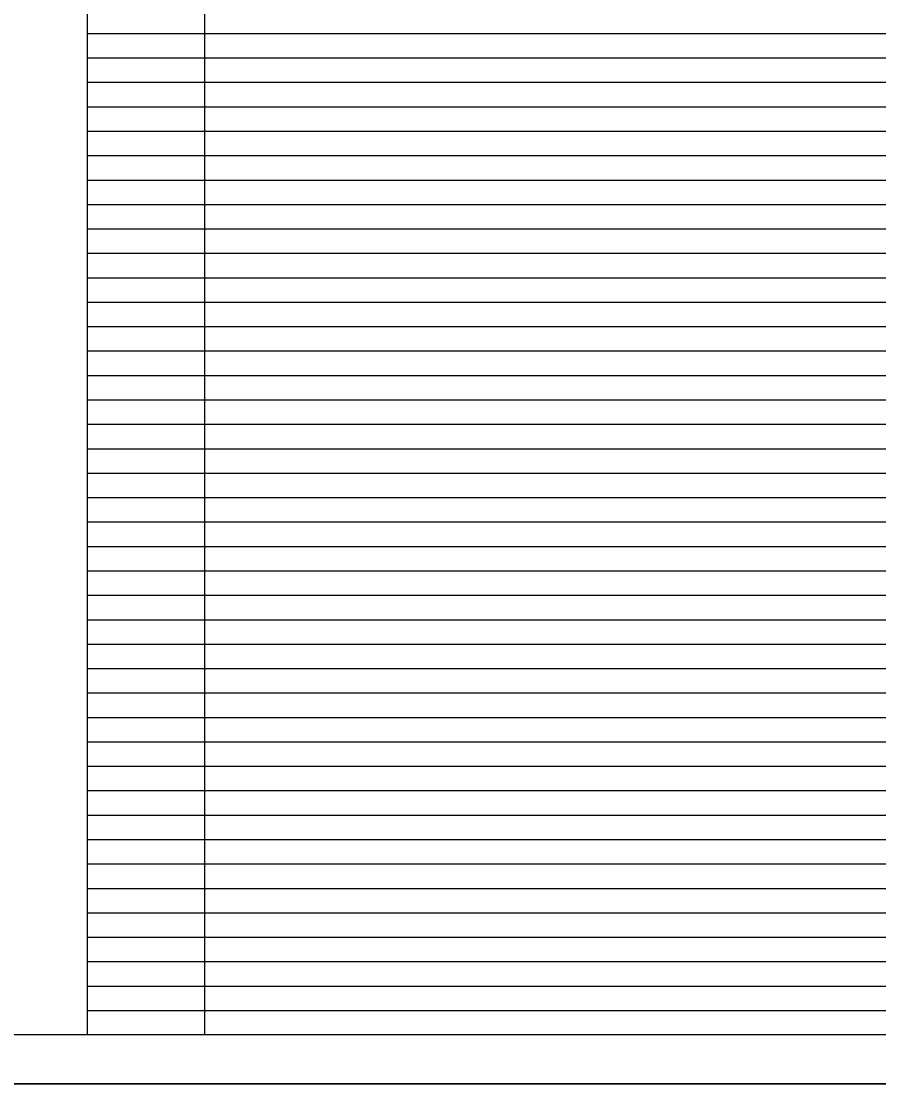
# Model space of a CAD drawing. Extents: x -796 to 2793, y -4650 to 4425.
# Drawn here: x 1899 to 2338, y -1250 to -706 of the extents above; entities that cross this region are included whole.
import ezdxf

# ---------------------------------------------------------------- set-up
doc = ezdxf.new("R2010")
doc.units = 0
doc.layers.add('RD_HC_CL', color=7, linetype='Continuous')
doc.layers.add('RD_HC_Data', color=7, linetype='Continuous')

msp = doc.modelspace()

# ---------------------------------------------------------------- linework, layer by layer
at = {"layer": 'RD_HC_CL'}
msp.add_lwpolyline([(981.41, -150), (2777.4, -150), (2777.4, -1250), (981.41, -1250)], close=True, dxfattribs=at)
at = {"layer": 'RD_HC_Data'}
for p, q in [((1932.95, -250), (1932.95, -1225)), ((1992.95, -250), (1992.95, -1225)), ((1932.95, -712.5), (2582.95, -712.5)), ((1932.95, -725), (2582.95, -725)), ((1932.95, -737.5), (2582.95, -737.5)), ((1932.95, -750), (2582.95, -750)), ((1932.95, -762.5), (2582.95, -762.5)), ((1932.95, -775), (2582.95, -775)), ((1932.95, -787.5), (2582.95, -787.5)), ((1932.95, -800), (2582.95, -800)), ((1932.95, -812.5), (2582.95, -812.5)), ((1932.95, -825), (2582.95, -825)), ((1932.95, -837.5), (2582.95, -837.5)), ((1932.95, -850), (2582.95, -850)), ((1932.95, -862.5), (2582.95, -862.5)), ((1932.95, -875), (2582.95, -875)), ((1932.95, -887.5), (2582.95, -887.5)), ((1932.95, -900), (2582.95, -900)), ((1932.95, -912.5), (2582.95, -912.5)), ((1932.95, -925), (2582.95, -925)), ((1932.95, -937.5), (2582.95, -937.5)), ((1932.95, -950), (2582.95, -950)), ((1932.95, -962.5), (2582.95, -962.5)), ((1932.95, -975), (2582.95, -975)), ((1932.95, -987.5), (2582.95, -987.5)), ((1932.95, -1000), (2582.95, -1000)), ((1932.95, -1012.5), (2582.95, -1012.5)), ((1932.95, -1025), (2582.95, -1025)), ((1932.95, -1037.5), (2582.95, -1037.5)), ((1932.95, -1050), (2582.95, -1050)), ((1932.95, -1062.5), (2582.95, -1062.5)), ((1932.95, -1075), (2582.95, -1075)), ((1932.95, -1087.5), (2582.95, -1087.5)), ((1932.95, -1100), (2582.95, -1100)), ((1932.95, -1112.5), (2582.95, -1112.5)), ((1932.95, -1125), (2582.95, -1125)), ((1932.95, -1137.5), (2582.95, -1137.5)), ((1932.95, -1150), (2582.95, -1150)), ((1932.95, -1162.5), (2582.95, -1162.5)), ((1932.95, -1175), (2582.95, -1175)), ((1932.95, -1187.5), (2582.95, -1187.5)), ((1932.95, -1200), (2582.95, -1200)), ((1932.95, -1212.5), (2582.95, -1212.5)), ((2760, -1250), (1000, -1250)), ((1000, -1250), (2760, -1250))]:
    msp.add_line(p, q, dxfattribs=at)
msp.add_lwpolyline([(1077.75, -175), (2752.75, -175), (2752.75, -1225), (1077.75, -1225)], close=True, dxfattribs=at)

doc.saveas('drawing.dxf')
